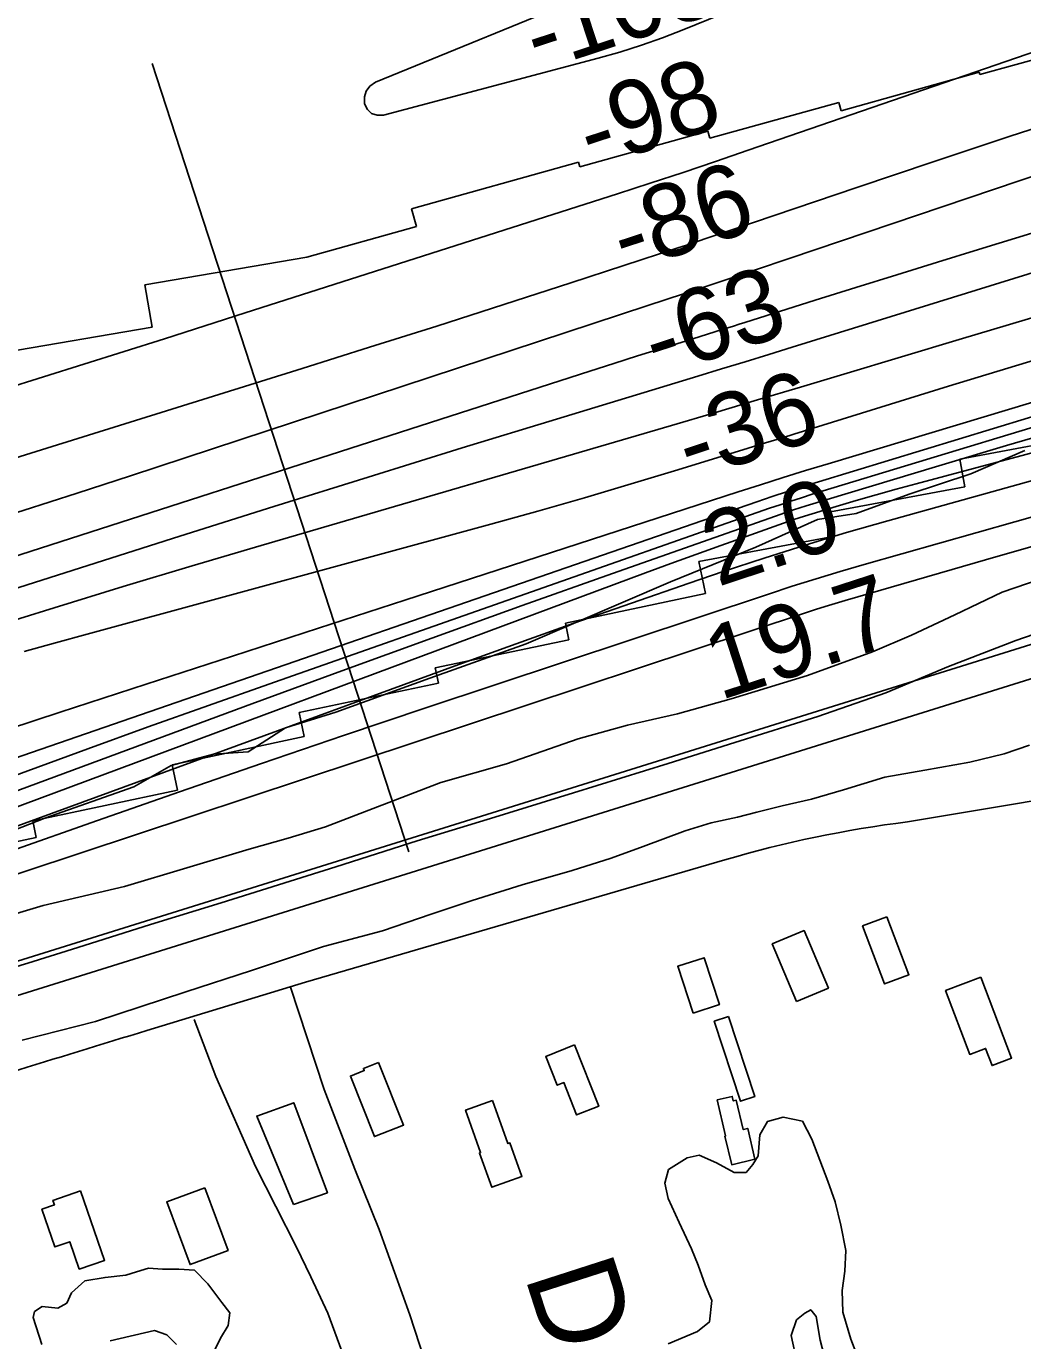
# Model space of a CAD drawing. Extents: x 3508733 to 3546731, y 546897 to 572481.
# Drawn here: x 3540221 to 3541134, y 562969 to 564174 of the extents above; entities that cross this region are included whole.
import ezdxf

# ---------------------------------------------------------------- set-up
doc = ezdxf.new("R2010")
doc.units = 0
for name, color, linetype in [('V-BLDG-OTLN', 7, 'Continuous'), ('V-FLOD-BASE', 7, 'Continuous'), ('V-LEVE-TOET', 7, 'Continuous'), ('V-RIVR-EDGE', 7, 'Continuous'), ('V-RIVR-RANG', 7, 'Continuous'), ('V-RIVR-RANG-IDEN', 7, 'Continuous'), ('V-ROAD-CNTR', 7, 'Continuous'), ('V-RRAP-RVMT', 7, 'Continuous'), ('V-SITE-VEGE', 7, 'Continuous'), ('V-SURV-IDEN', 7, 'Continuous'), ('V-SURV-LINE', 7, 'Continuous'), ('V-TOPO-DPTH', 7, 'Continuous'), ('V-TOPO-MAJR', 7, 'Continuous'), ('V-TOPO-MINR', 7, 'Continuous'), ('V-TOPO-WATR', 7, 'Continuous')]:
    doc.layers.add(name, color=color, linetype=linetype)

msp = doc.modelspace()

# ---------------------------------------------------------------- linework, layer by layer
at = {"layer": 'V-BLDG-OTLN'}
for points in [[(3541009.7, 563357.7), (3541029.8, 563304.4), (3541007.5, 563296), (3540987.4, 563349.3)], [(3540926.8, 563280), (3540904.6, 563332.7), (3540933.8, 563345), (3540956, 563292.3)], [(3540832.1, 563269.3), (3540818.1, 563312.2), (3540842.1, 563320.1), (3540856.2, 563277.2)], [(3541095.7, 563302.2), (3541123.8, 563228.1), (3541106, 563221.3), (3541100.1, 563236.9), (3541085.6, 563231.4), (3541063.4, 563290)], [(3540864.5, 563266.2), (3540888.6, 563192.8), (3540875.5, 563188.5), (3540851.5, 563261.9)], [(3540723.5, 563240.1), (3540745.6, 563184), (3540725.4, 563176), (3540713.7, 563205.6), (3540707.6, 563203.2), (3540697.1, 563229.7)], [(3540543.9, 563224.2), (3540566.8, 563166.7), (3540540.2, 563156.1), (3540518.2, 563211.6), (3540530.9, 563216.7), (3540530.1, 563218.7)], [(3540465.9, 563093.9), (3540432.3, 563175), (3540466.3, 563187.1), (3540497.1, 563104.6)], [(3540648.4, 563189.2), (3540662.5, 563149.7), (3540664.3, 563150.4), (3540675.3, 563119.6), (3540647.6, 563109.7), (3540636.4, 563141.1), (3540637.4, 563141.5), (3540623.6, 563180.4)], [(3540854, 563189.7), (3540867.9, 563193), (3540868.9, 563188.8), (3540871.6, 563189.5), (3540878, 563162.6), (3540882.1, 563163.6), (3540888.8, 563135.4), (3540867.5, 563130.4), (3540861.3, 563156.5), (3540861.9, 563156.7)], [(3540270.8, 563106.4), (3540292.9, 563042.7), (3540269.7, 563034.7), (3540261.1, 563059.8), (3540247.5, 563055.1), (3540235.6, 563089.5), (3540247, 563093.5), (3540245.6, 563097.7)], [(3540384.7, 563109.3), (3540406.1, 563051.8), (3540371.3, 563038.8), (3540349.9, 563096.3)]]:
    msp.add_lwpolyline(points, close=True, dxfattribs=at)
at = {"layer": 'V-FLOD-BASE'}
msp.add_lwpolyline([(3540169.9, 563299.2), (3540222.6, 563315), (3540268.5, 563329.5), (3540334.9, 563350.6), (3540399.9, 563370.3), (3540504.7, 563403.3), (3540579.3, 563427.1), (3540650.5, 563448.8), (3540722.4, 563471.2), (3540809.4, 563498.2), (3540870.3, 563517.4), (3540946.3, 563541.1), (3541008.7, 563562.9), (3541066.2, 563586.9), (3541127.9, 563610.8), (3541162.2, 563622.7)], dxfattribs=at)
at = {"layer": 'V-LEVE-TOET'}
for points in [[(3541161.8, 563671), (3541115.2, 563655.1), (3541072, 563634.4), (3541032.2, 563615.8), (3540996.6, 563600.5), (3540937, 563578.6), (3540867.1, 563557.5), (3540817.9, 563543.7), (3540772, 563533.3), (3540726.8, 563520.8), (3540661.1, 563497.7), (3540600.9, 563480.6), (3540495.3, 563440.1), (3540461.1, 563429.6), (3540425.5, 563419.7), (3540311.2, 563385.5), (3540236.6, 563367.9), (3540192.8, 563354.7)], [(3540592, 563359.9), (3540629.7, 563372.5), (3540675.6, 563387), (3540721.4, 563400.1), (3540757, 563411.3), (3540786.5, 563421.9), (3540824.9, 563436.5), (3540848.8, 563443.8), (3540872.8, 563449), (3540890.6, 563453.5), (3540913.8, 563459.4), (3540940.5, 563465.3), (3540969.9, 563473.8), (3541007.6, 563485.7), (3541044.5, 563492.1), (3541085.5, 563499.2), (3541117, 563507), (3541140.3, 563515)], [(3540217.5, 563244.6), (3540284.6, 563261.6), (3540367.4, 563288.7), (3540427.7, 563308.5), (3540463.3, 563320.4), (3540493.4, 563330.3), (3540547.5, 563344.7), (3540592, 563359.9)]]:
    msp.add_lwpolyline(points, dxfattribs=at)
at = {"layer": 'V-RIVR-EDGE'}
msp.add_lwpolyline([(3540149.8, 563413.4), (3540238.1, 563448), (3540319.9, 563476.6), (3540354.1, 563496.4), (3540392.6, 563506.5), (3540424.4, 563508.8), (3540458.7, 563530.9), (3540504.9, 563545.2), (3540590.8, 563576.2), (3540679.2, 563607.8), (3540811.4, 563664.5), (3540889.5, 563696.2), (3540946, 563721.8), (3540981.4, 563727.1), (3541030.1, 563745), (3541086.6, 563763.5), (3541135.9, 563785)], dxfattribs=at)
at = {"layer": 'V-RIVR-RANG'}
msp.add_line((3540571.7, 563417), (3540336.7, 564139.7), dxfattribs=at)
at = {"layer": 'V-ROAD-CNTR'}
for points in [[(3541242.6, 563480.4), (3541028.6, 563444.7)], [(3540861.1, 563409.8), (3540477.1, 563297.6), (3540331.7, 563253.4)], [(3540645.6, 562796), (3540610, 562879.2), (3540595.3, 562923.5), (3540572.6, 562992.7), (3540544.5, 563071), (3540522.3, 563126.4), (3540494.2, 563199.2), (3540462.9, 563293.9)], [(3540374.9, 563263.6), (3540395, 563211.3), (3540431.3, 563128.8), (3540468.4, 563055.3), (3540481.9, 563027.5), (3540497.4, 562994.3), (3540510.2, 562959.6), (3540561.8, 562825.9), (3540595.9, 562728.3)]]:
    msp.add_lwpolyline(points, dxfattribs=at)
for centre, radius, start, end in [((3541163.2, 562379.5), 1073.6, 97.2034, 106.3435), ((3548015.2, 538021.5), 26375.8, 106.93627, 107.50539)]:
    msp.add_arc(centre, radius, start, end, dxfattribs=at)
at = {"layer": 'V-RRAP-RVMT'}
for p, q in [((3541173.9, 564151.4), (3541094.8, 564129.4)), ((3541094.1, 564131.6), (3540967.7, 564096.4)), ((3541094.8, 564129.4), (3541094.1, 564131.6)), ((3540965.5, 564104), (3540847.5, 564071.2)), ((3540967.7, 564096.4), (3540965.5, 564104)), ((3540845.7, 564077.5), (3540728.3, 564044.9)), ((3540847.5, 564071.2), (3540845.7, 564077.5)), ((3540727.1, 564049.1), (3540574.2, 564006.5)), ((3540728.3, 564044.9), (3540727.1, 564049.1)), ((3540574.2, 564006.5), (3540578.8, 563990.2)), ((3540578.8, 563990.2), (3540478.1, 563962.2)), ((3540478.1, 563962.2), (3540329.7, 563936.9)), ((3540329.7, 563936.9), (3540336.5, 563898)), ((3540336.5, 563898), (3540200.7, 563874.9)), ((3541076.5, 563777), (3541201.7, 563800.4)), ((3541081.1, 563751.8), (3541076.5, 563777)), ((3540953, 563727.9), (3541081.1, 563751.8)), ((3540957.1, 563705.4), (3540953, 563727.9)), ((3540837.4, 563683.1), (3540957.1, 563705.4)), ((3540843.6, 563653.9), (3540837.4, 563683.1)), ((3540715.1, 563626.7), (3540843.6, 563653.9)), ((3540718.2, 563611.5), (3540715.1, 563626.7)), ((3540595.8, 563585.7), (3540718.2, 563611.5)), ((3540598.8, 563571.8), (3540595.8, 563585.7)), ((3540471.3, 563544.7), (3540598.8, 563571.8)), ((3540475.9, 563522.7), (3540471.3, 563544.7)), ((3540354.8, 563497), (3540475.9, 563522.7)), ((3540359.7, 563473.6), (3540354.8, 563497)), ((3540227.1, 563445.5), (3540359.7, 563473.6)), ((3540230.3, 563430.4), (3540227.1, 563445.5)), ((3540102.5, 563403.4), (3540230.3, 563430.4))]:
    msp.add_line(p, q, dxfattribs=at)
at = {"layer": 'V-SITE-VEGE'}
for points in [[(3540809.3, 562966.2), (3540836, 562977.5), (3540847, 562986.3), (3540849.3, 563006), (3540843.3, 563020.4), (3540836.7, 563038.2), (3540830.7, 563053.3), (3540819.4, 563077.3), (3540809.4, 563099.3), (3540806.1, 563113.6), (3540809.7, 563125.9), (3540826.8, 563136.6), (3540837.8, 563139.2), (3540853.4, 563132.2), (3540869.7, 563123.2), (3540880.6, 563123.1), (3540886.8, 563130.5), (3540891.6, 563138.6), (3540893.3, 563157.7), (3540900.2, 563169.9), (3540914.6, 563173.9), (3540932.3, 563170.3), (3540941, 563153.8), (3540955.6, 563115.4), (3540962.2, 563096.2), (3540967.4, 563075), (3540971.9, 563051.8), (3540971, 563032.7), (3540968.8, 563015), (3540969.3, 562995.2), (3540976.5, 562970.5), (3540987.8, 562941.1)], [(3540235.4, 562965.7), (3540227.5, 562990.3), (3540228.9, 562995.8), (3540235.8, 563000.5), (3540250.1, 562998.9), (3540258.3, 563003.6), (3540262.5, 563013.1), (3540274.9, 563023.9), (3540293.4, 563027.1), (3540312.5, 563029), (3540322.1, 563032.3), (3540333.1, 563035.6), (3540346, 563034.7), (3540361, 563034.6), (3540375.3, 563033.7), (3540387.5, 563021.3), (3540400.3, 563004.1), (3540407.7, 562994.5), (3540406.2, 562982.9), (3540399.2, 562971.4), (3540391.5, 562955.8)], [(3540953.8, 562949.6), (3540948.5, 562969.5), (3540944.7, 562991.3), (3540939.9, 562997.5), (3540934.5, 562994.2), (3540926.9, 562988.1), (3540921.9, 562973.8), (3540927.1, 562949.9)], [(3540358.9, 562965.7), (3540350.1, 562974.6), (3540338.8, 562978.5), (3540298.2, 562969.1)]]:
    msp.add_lwpolyline(points, dxfattribs=at)
at = {"layer": 'V-SURV-LINE'}
for points in [[(3539983.2, 563245.1), (3541175.6, 563617.9)], [(3541184.6, 563589.2), (3539992.2, 563216.4)]]:
    msp.add_lwpolyline(points, dxfattribs=at)
at = {"layer": 'V-TOPO-DPTH'}
for points in [[(3538963.5, 563133), (3539128.3, 563185), (3539293, 563237.2), (3539457.6, 563289.6), (3539622.2, 563342.2), (3540032.7, 563473.8), (3540063.6, 563483.7), (3540094.5, 563493.7), (3540125.4, 563503.7), (3540156.3, 563513.7), (3540252.3, 563545.1), (3540331.2, 563570.8), (3540410.1, 563596.4), (3540489, 563622.1), (3540567.9, 563647.8), (3540873.3, 563747), (3540893.9, 563753.6), (3540914.5, 563760.2), (3540935.1, 563766.5), (3540955.8, 563772.8), (3541801.2, 564027.5)], [(3538963.5, 563133), (3539128.3, 563185), (3539293, 563237.2), (3539457.6, 563289.6), (3539622.2, 563342.2), (3540032.7, 563473.8), (3540063.6, 563483.7), (3540094.5, 563493.7), (3540125.4, 563503.7), (3540156.3, 563513.7), (3540252.3, 563545.1), (3540331.2, 563570.8), (3540410.1, 563596.4), (3540489, 563622.1), (3540567.9, 563647.8), (3540873.3, 563747), (3540893.9, 563753.6), (3540914.5, 563760.2), (3540935.1, 563766.5), (3540955.8, 563772.8), (3541801.2, 564027.5)], [(3541796.8, 563958), (3541036.3, 563754.4), (3541018, 563749.4), (3540999.7, 563744.2), (3540981.4, 563739), (3540963.2, 563733.5), (3540930.1, 563723.6), (3540928.5, 563723), (3540925.2, 563722), (3540923.6, 563721.4), (3540880.7, 563706.2), (3540857.6, 563698), (3540834.6, 563689.7), (3540811.6, 563681.3), (3540788.6, 563672.8), (3540160, 563438.8)], [(3541796.8, 563958), (3541036.3, 563754.4), (3541018, 563749.4), (3540999.7, 563744.2), (3540981.4, 563739), (3540963.2, 563733.5), (3540930.1, 563723.6), (3540928.5, 563723), (3540925.2, 563722), (3540923.6, 563721.4), (3540880.7, 563706.2), (3540857.6, 563698), (3540834.6, 563689.7), (3540811.6, 563681.3), (3540788.6, 563672.8), (3540160, 563438.8)], [(3541168, 563914.2), (3541075.7, 563886.6), (3540970.1, 563854.8), (3540930.6, 563843), (3540891.2, 563831.3), (3540851.7, 563819.6), (3540812.2, 563808), (3540436.5, 563698), (3540373.2, 563679.3), (3540309.9, 563660.3), (3540246.8, 563640.9), (3540183.7, 563621.3), (3540086.8, 563590.8), (3540072.3, 563586.2), (3540057.8, 563581.6), (3540043.3, 563576.9), (3540028.8, 563572.2), (3539418.3, 563373.4), (3539282.8, 563329.8), (3539147, 563286.7), (3539011, 563244.5), (3538874.9, 563202.9)], [(3541168, 563914.2), (3541075.7, 563886.6), (3540970.1, 563854.8), (3540930.6, 563843), (3540891.2, 563831.3), (3540851.7, 563819.6), (3540812.2, 563808), (3540436.5, 563698), (3540373.2, 563679.3), (3540309.9, 563660.3), (3540246.8, 563640.9), (3540183.7, 563621.3), (3540086.8, 563590.8), (3540072.3, 563586.2), (3540057.8, 563581.6), (3540043.3, 563576.9), (3540028.8, 563572.2), (3539418.3, 563373.4), (3539282.8, 563329.8), (3539147, 563286.7), (3539011, 563244.5), (3538874.9, 563202.9)], [(3541147.6, 563868.7), (3541066.2, 563843.8), (3540924.5, 563800), (3540914, 563796.7), (3540903.6, 563793.5), (3540893.1, 563790.3), (3540882.6, 563787), (3540818.2, 563767.2), (3540775.5, 563754.3), (3540732.7, 563741.6), (3540689.8, 563729.4), (3540646.7, 563717.4), (3540277, 563616.5), (3540248.1, 563608.6), (3540219.2, 563600.7)], [(3540219.2, 563600.7), (3540248.1, 563608.6), (3540277, 563616.5), (3540646.7, 563717.4), (3540689.8, 563729.4), (3540732.7, 563741.6), (3540775.5, 563754.3), (3540818.2, 563767.2), (3540882.6, 563787), (3540893.1, 563790.3), (3540903.6, 563793.5), (3540914, 563796.7), (3540924.5, 563800), (3541066.2, 563843.8), (3541147.6, 563868.7)], [(3538939.5, 562979.2), (3540066.5, 563368.5), (3540101.6, 563380.7), (3540136.7, 563392.9), (3540171.7, 563405.2), (3540206.7, 563417.6), (3540286.6, 563445.8), (3540361.6, 563472.2), (3540436.7, 563498.2), (3540511.9, 563523.8), (3540587.3, 563549.1), (3540901.2, 563653.4), (3540923, 563660.5), (3540944.9, 563667.3), (3540966.8, 563673.9), (3540988.9, 563680.4), (3541541, 563837)], [(3541150.6, 563808.6), (3540941.1, 563744.8), (3540931.3, 563741.7), (3540921.6, 563738.6), (3540911.8, 563735.3), (3540902.1, 563732), (3540443.4, 563570.9), (3540388.1, 563551.3), (3540332.8, 563531.6), (3540277.7, 563511.6), (3540222.5, 563491.4), (3540122.9, 563454.8), (3540117.7, 563452.9), (3540112.4, 563451), (3540107.1, 563449.1), (3540101.8, 563447.2), (3540011.2, 563415.7), (3539960.6, 563398.3), (3539909.9, 563381), (3539859.2, 563363.9), (3539808.3, 563347.1), (3538662.1, 562970.7)], [(3538662.1, 562970.7), (3539808.3, 563347.1), (3539859.2, 563363.9), (3539909.9, 563381), (3539960.6, 563398.3), (3540011.2, 563415.7), (3540101.8, 563447.2), (3540107.1, 563449.1), (3540112.4, 563451), (3540117.7, 563452.9), (3540122.9, 563454.8), (3540222.5, 563491.4), (3540277.7, 563511.6), (3540332.8, 563531.6), (3540388.1, 563551.3), (3540443.4, 563570.9), (3540902.1, 563732), (3540911.8, 563735.3), (3540921.6, 563738.6), (3540931.3, 563741.7), (3540941.1, 563744.8), (3541150.6, 563808.6)]]:
    msp.add_lwpolyline(points, dxfattribs=at)
at = {"layer": 'V-TOPO-MAJR'}
for points in [[(3540745.9, 564206.6), (3540541.2, 564122.4), (3540536.1, 564118.8), (3540532.5, 564114.4), (3540531.1, 564109), (3540531.1, 564102.8), (3540533.9, 564097.6), (3540537.6, 564093.9), (3540542.6, 564092.4), (3540548.5, 564092.4), (3540745.1, 564144.4), (3540765, 564150.1), (3540784.7, 564156.3), (3540804.2, 564163.3), (3540823.5, 564170.7), (3541009.5, 564246.7)], [(3538598.3, 563168), (3539272.3, 563365.9), (3539402, 563404.5), (3539531.4, 563443.6), (3539660.6, 563483.6), (3539789.7, 563524.2), (3539992.9, 563589), (3540020.2, 563597.7), (3540047.4, 563606.3), (3540074.7, 563615), (3540102, 563623.7), (3540361.9, 563706.4), (3540448.1, 563733.6), (3540534.3, 563760.6), (3540620.5, 563787.3), (3540706.9, 563813.7), (3540836.4, 563853.1), (3540858, 563859.7), (3540879.7, 563866.3), (3540901.4, 563873), (3540923, 563879.7), (3541419.8, 564033.6)]]:
    msp.add_lwpolyline(points, dxfattribs=at)
at = {"layer": 'V-TOPO-MINR'}
for points in [[(3538866.5, 563420.3), (3539032.8, 563471.6), (3539199, 563523.3), (3539364.9, 563575.7), (3539530.7, 563628.5), (3539943.2, 563760.7), (3539960.7, 563766.3), (3539978.2, 563771.9), (3539995.7, 563777.4), (3540013.3, 563782.8), (3540126.2, 563817.8), (3540200.2, 563840.8), (3540274.1, 563864), (3540348, 563887.4), (3540421.8, 563911), (3540762.9, 564020.3), (3540792.9, 564030), (3540822.9, 564039.8), (3540852.7, 564049.9), (3540882.6, 564060.1), (3541288.9, 564200.3)], [(3540051, 563636.5), (3540737.6, 563857.6), (3540759.5, 563864.6), (3540781.3, 563871.6), (3540803.2, 563878.5), (3540825.2, 563885.3), (3540858.6, 563895.7), (3540863.8, 563897.4), (3540869, 563899), (3540874.2, 563900.6), (3540879.4, 563902.3), (3540943.8, 563922.6), (3540981.2, 563934.3), (3541018.6, 563946), (3541056.1, 563957.6), (3541093.6, 563969.1), (3541756.5, 564172.3)], [(3538920, 563335.2), (3539097.1, 563389.8), (3539274.4, 563444.1), (3539451.8, 563497.9), (3539629.2, 563551.4), (3539949.5, 563647.4), (3539985.4, 563658.2), (3540021.2, 563669.1), (3540057.1, 563680), (3540092.9, 563690.9), (3540120, 563699.3), (3540169.3, 563714.6), (3540218.5, 563730.1), (3540267.7, 563745.9), (3540316.8, 563761.8), (3540790.7, 563917.7), (3540823.2, 563928.5), (3540855.8, 563939.3), (3540888.4, 563950.2), (3540920.9, 563961.1), (3541480.9, 564150.2)], [(3540072.4, 563734.8), (3540474.1, 563860.1), (3540535.7, 563879.5), (3540597.2, 563899), (3540658.7, 563918.7), (3540720.1, 563938.6), (3540817.2, 563970.3), (3540830, 563974.5), (3540842.9, 563978.8), (3540855.7, 563983.1), (3540868.5, 563987.4), (3540982.1, 564026.1), (3541051.9, 564049.5), (3541121.7, 564072.6), (3541191.7, 564095.2)], [(3538963.5, 563133), (3539128.3, 563185), (3539293, 563237.2), (3539457.6, 563289.6), (3539622.2, 563342.2), (3540032.7, 563473.8), (3540063.6, 563483.7), (3540094.5, 563493.7), (3540125.4, 563503.7), (3540156.3, 563513.7), (3540252.3, 563545.1), (3540331.2, 563570.8), (3540410.1, 563596.4), (3540489, 563622.1), (3540567.9, 563647.8), (3540873.3, 563747), (3540893.9, 563753.6), (3540914.5, 563760.2), (3540935.1, 563766.5), (3540955.8, 563772.8), (3541801.2, 564027.5)], [(3538874.9, 563202.9), (3539011, 563244.5), (3539147, 563286.7), (3539282.8, 563329.8), (3539418.3, 563373.4), (3540028.8, 563572.2), (3540043.3, 563576.9), (3540057.8, 563581.6), (3540072.3, 563586.2), (3540086.8, 563590.8), (3540183.7, 563621.3), (3540246.8, 563640.9), (3540309.9, 563660.3), (3540373.2, 563679.3), (3540436.5, 563698), (3540812.2, 563808), (3540851.7, 563819.6), (3540891.2, 563831.3), (3540930.6, 563843), (3540970.1, 563854.8), (3541075.7, 563886.6), (3541168, 563914.2)], [(3538946.7, 563087.3), (3540074, 563455.9), (3540089.9, 563461.2), (3540105.9, 563466.6), (3540121.8, 563472), (3540137.7, 563477.5), (3540153.5, 563483.1), (3540169.4, 563488.7), (3540185.3, 563494.2), (3540201.2, 563499.7), (3540890.4, 563737.9), (3540904.5, 563742.7), (3540918.7, 563747.3), (3540932.9, 563751.9), (3540947.1, 563756.3), (3541460, 563912.7)], [(3540219.2, 563600.7), (3540248.1, 563608.6), (3540277, 563616.5), (3540646.7, 563717.4), (3540689.8, 563729.4), (3540732.7, 563741.6), (3540775.5, 563754.3), (3540818.2, 563767.2), (3540882.6, 563787), (3540893.1, 563790.3), (3540903.6, 563793.5), (3540914, 563796.7), (3540924.5, 563800), (3541066.2, 563843.8), (3541147.6, 563868.7)], [(3538939.5, 562979.2), (3540066.5, 563368.5), (3540101.6, 563380.7), (3540136.7, 563392.9), (3540171.7, 563405.2), (3540206.7, 563417.6), (3540286.6, 563445.8), (3540361.6, 563472.2), (3540436.7, 563498.2), (3540511.9, 563523.8), (3540587.3, 563549.1), (3540901.2, 563653.4), (3540923, 563660.5), (3540944.9, 563667.3), (3540966.8, 563673.9), (3540988.9, 563680.4), (3541541, 563837)], [(3538662.1, 562970.7), (3539808.3, 563347.1), (3539859.2, 563363.9), (3539909.9, 563381), (3539960.6, 563398.3), (3540011.2, 563415.7), (3540101.8, 563447.2), (3540107.1, 563449.1), (3540112.4, 563451), (3540117.7, 563452.9), (3540122.9, 563454.8), (3540222.5, 563491.4), (3540277.7, 563511.6), (3540332.8, 563531.6), (3540388.1, 563551.3), (3540443.4, 563570.9), (3540902.1, 563732), (3540911.8, 563735.3), (3540921.6, 563738.6), (3540931.3, 563741.7), (3540941.1, 563744.8), (3541150.6, 563808.6)], [(3538681.5, 562961), (3539425.4, 563202.2), (3539541.3, 563240.2), (3539656.9, 563278.7), (3539772.3, 563317.9), (3539887.6, 563357.7), (3540094, 563429.7), (3540105.9, 563433.9), (3540117.8, 563438.1), (3540129.6, 563442.4), (3540141.5, 563446.8), (3540427.8, 563552.7), (3540510.2, 563583.1), (3540592.8, 563613.1), (3540675.6, 563642.8), (3540758.4, 563672.2), (3540912.8, 563726.7), (3540918.5, 563728.6), (3540924.2, 563730.6), (3540929.9, 563732.4), (3540935.6, 563734.2), (3541054.1, 563770.1), (3541119.1, 563789.5), (3541184.3, 563808.6)], [(3538901.1, 562990.1), (3539015.3, 563026.7), (3539129.2, 563063.9), (3539242.9, 563102.2), (3539356.3, 563141.1), (3540077.2, 563392.1), (3540103.3, 563401.2), (3540129.3, 563410.5), (3540155.3, 563419.8), (3540181.3, 563429.3), (3540617.5, 563588.8), (3540670.1, 563607.8), (3540722.8, 563626.6), (3540775.6, 563645.1), (3540828.5, 563663.3), (3540859.6, 563673.9), (3540897.1, 563686.3), (3540934.7, 563698.3), (3540972.6, 563709.7), (3541010.6, 563720.6), (3541301.8, 563801.8)], [(3538705.1, 562871.3), (3539628.5, 563193.4), (3539714.5, 563223.4), (3539800.6, 563253.4), (3539886.6, 563283.4), (3539972.7, 563313.4), (3540140.4, 563371.8), (3540142.6, 563372.6), (3540147, 563374.1), (3540149.3, 563374.9), (3540169.8, 563382), (3540182.3, 563386.3), (3540194.9, 563390.6), (3540207.4, 563394.8), (3540219.9, 563399), (3540935.1, 563636.3), (3540944.1, 563639.2), (3540953.2, 563642.1), (3540962.2, 563644.8), (3540971.3, 563647.5), (3541111.7, 563688.1), (3541191.1, 563710.7)]]:
    msp.add_lwpolyline(points, dxfattribs=at)
at = {"layer": 'V-TOPO-WATR'}
msp.add_lwpolyline([(3540160, 563438.8), (3540788.6, 563672.8), (3540811.6, 563681.3), (3540834.6, 563689.7), (3540857.6, 563698), (3540880.7, 563706.2), (3540923.6, 563721.4), (3540925.2, 563722), (3540928.5, 563723), (3540930.1, 563723.6), (3540963.2, 563733.5), (3540981.4, 563739), (3540999.7, 563744.2), (3541018, 563749.4), (3541036.3, 563754.4), (3541796.8, 563958)], dxfattribs=at)

# ---------------------------------------------------------------- texts
at = {"layer": 'V-RIVR-RANG'}
for s, rotation, p in [('-103', 18.2821, (3540689.8, 564131.9)), ('-98', 18.2821, (3540739, 564042.8)), ('-86', 18.2821, (3540769.6, 563947.7)), ('-63', 18.2821, (3540798.7, 563852)), ('-36', 18.2821, (3540829.4, 563756.8)), ('2.0', 18.2821, (3540854.5, 563659.8)), ('19.7', 17.9983, (3540856.5, 563555.7))]:
    msp.add_text(s, height=67, rotation=rotation, dxfattribs=at).set_placement(p)
at = {"layer": 'V-RIVR-RANG-IDEN'}
msp.add_text('D-010', height=83, rotation=287.8703, dxfattribs=at).set_placement((3540677.3, 563028.8))
at = {"layer": 'V-SURV-IDEN'}
msp.add_text('2166+49.6', height=100, rotation=294.3172, dxfattribs=at).set_placement((3539996.4, 563061))

doc.saveas('drawing.dxf')
